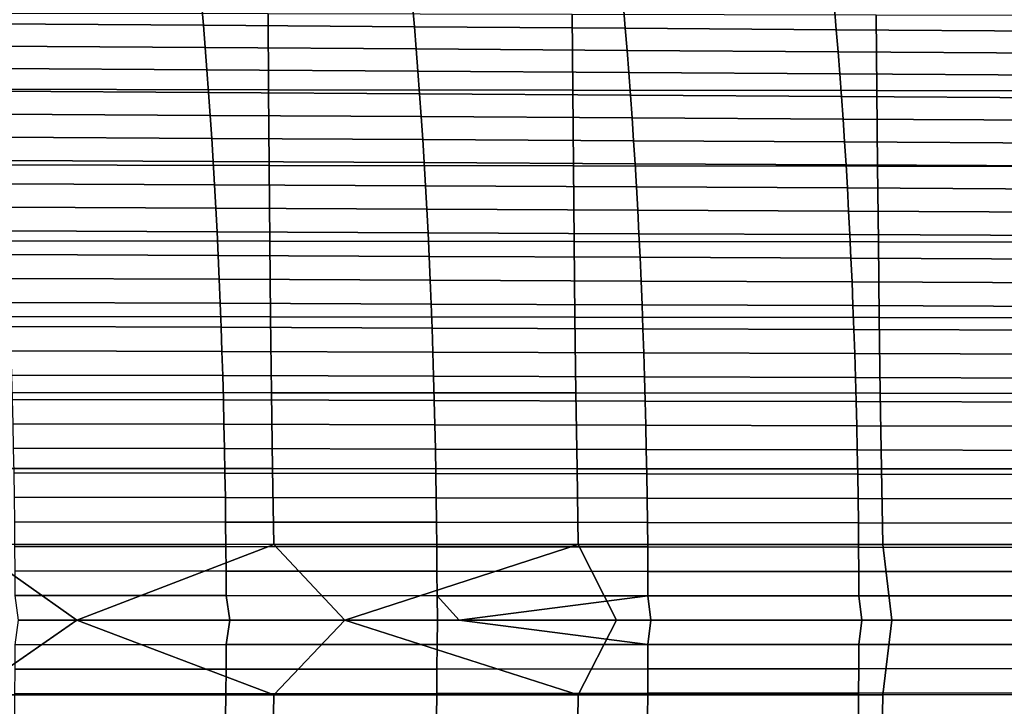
# Model space of a CAD drawing. Header units: metres. Extents: x -23 to 242, y -40 to 23.
# Tile 398 of 450: x 174 to 187, y -1 to 8. Entities that reach past the tile are written whole.
import ezdxf

# ---------------------------------------------------------------- set-up
doc = ezdxf.new("R2010")
doc.units = ezdxf.units.M
doc.layers.add('solid_10171013', color=7, linetype='CONTINUOUS')

msp = doc.modelspace()

# ---------------------------------------------------------------- linework, layer by layer
at = {"layer": 'solid_10171013'}
for points in [[(173.538651, 8.085216, 273.709351), (176.299301, 8.065162, 274.315033), (176.324356, 7.77734, 274.172699), (173.563828, 7.796555, 273.566589)], [(176.299301, 8.065162, 274.315033), (179.059753, 8.045218, 274.922546), (179.084717, 7.758228, 274.78064), (176.324356, 7.77734, 274.172699)], [(179.059753, 8.045218, 274.922546), (181.82016, 8.025087, 275.531097), (181.845016, 7.738927, 275.389648), (179.084717, 7.758228, 274.78064)], [(181.82016, 8.025087, 275.531097), (184.580597, 8.005036, 276.140259), (184.605331, 7.719697, 275.999268), (181.845016, 7.738927, 275.389648)], [(184.580597, 8.005036, 276.140259), (187.341141, 7.985096, 276.74942), (187.365753, 7.700565, 276.608948), (184.605331, 7.719697, 275.999268)], [(173.193634, 7.933257, 296.616211), (173.198517, 6.942918, 296.688232), (177.177399, 6.935688, 297.406281), (177.171387, 7.925199, 297.338196)], [(177.171387, 7.925199, 297.338196), (177.177399, 6.935688, 297.406281), (181.156433, 6.928923, 298.123505), (181.149307, 7.917655, 298.059296)], [(181.149307, 7.917655, 298.059296), (181.156433, 6.928923, 298.123505), (185.135651, 6.922661, 298.839905), (185.12738, 7.910673, 298.77948)], [(185.12738, 7.910673, 298.77948), (185.135651, 6.922661, 298.839905), (189.115005, 6.916943, 299.55542), (189.105637, 7.904294, 299.498596)], [(173.563828, 7.796555, 273.566589), (176.324356, 7.77734, 274.172699), (176.348389, 7.486763, 274.036285), (173.587952, 7.505159, 273.42984)], [(176.324356, 7.77734, 274.172699), (179.084717, 7.758228, 274.78064), (179.108643, 7.468463, 274.644562), (176.348389, 7.486763, 274.036285)], [(179.084717, 7.758228, 274.78064), (181.845016, 7.738927, 275.389648), (181.868835, 7.449973, 275.253967), (179.108643, 7.468463, 274.644562)], [(181.845016, 7.738927, 275.389648), (184.605331, 7.719697, 275.999268), (184.629044, 7.431545, 275.864044), (181.868835, 7.449973, 275.253967)], [(184.605331, 7.719697, 275.999268), (187.365753, 7.700565, 276.608948), (187.389374, 7.413203, 276.474152), (184.629044, 7.431545, 275.864044)], [(173.587952, 7.505159, 273.42984), (176.348389, 7.486763, 274.036285), (176.371368, 7.193553, 273.905731), (173.611023, 7.21115, 273.299011)], [(176.348389, 7.486763, 274.036285), (179.108643, 7.468463, 274.644562), (179.131531, 7.176045, 274.514343), (176.371368, 7.193553, 273.905731)], [(179.108643, 7.468463, 274.644562), (181.868835, 7.449973, 275.253967), (181.891632, 7.158348, 275.124084), (179.131531, 7.176045, 274.514343)], [(181.868835, 7.449973, 275.253967), (184.629044, 7.431545, 275.864044), (184.651749, 7.140704, 275.734528), (181.891632, 7.158348, 275.124084)], [(184.629044, 7.431545, 275.864044), (187.389374, 7.413203, 276.474152), (187.411987, 7.123137, 276.345032), (184.651749, 7.140704, 275.734528)], [(173.611023, 7.21115, 273.299011), (176.371368, 7.193553, 273.905731), (176.393311, 6.89783, 273.781097), (173.633041, 6.914645, 273.174103)], [(176.371368, 7.193553, 273.905731), (179.131531, 7.176045, 274.514343), (179.153412, 6.881097, 274.389954), (176.393311, 6.89783, 273.781097)], [(179.131531, 7.176045, 274.514343), (181.891632, 7.158348, 275.124084), (181.913422, 6.864177, 275), (179.153412, 6.881097, 274.389954)], [(181.891632, 7.158348, 275.124084), (184.651749, 7.140704, 275.734528), (184.673462, 6.847303, 275.610718), (181.913422, 6.864177, 275)], [(184.651749, 7.140704, 275.734528), (187.411987, 7.123137, 276.345032), (187.433609, 6.830496, 276.221558), (184.673462, 6.847303, 275.610718)], [(173.198517, 6.942918, 296.688232), (173.20488, 5.952018, 296.751221), (177.184784, 5.945707, 297.46579), (177.177399, 6.935688, 297.406281)], [(173.633041, 6.914645, 273.174103), (176.393311, 6.89783, 273.781097), (176.41423, 6.599713, 273.662292), (173.654022, 6.615762, 273.055115)], [(176.393311, 6.89783, 273.781097), (179.153412, 6.881097, 274.389954), (179.174255, 6.583742, 274.271362), (176.41423, 6.599713, 273.662292)], [(177.177399, 6.935688, 297.406281), (177.184784, 5.945707, 297.46579), (181.164856, 5.939804, 298.179626), (181.156433, 6.928923, 298.123505)], [(179.153412, 6.881097, 274.389954), (181.913422, 6.864177, 275), (181.934204, 6.567584, 274.881653), (179.174255, 6.583742, 274.271362)], [(181.156433, 6.928923, 298.123505), (181.164856, 5.939804, 298.179626), (185.145096, 5.934342, 298.892731), (185.135651, 6.922661, 298.839905)], [(181.913422, 6.864177, 275), (184.673462, 6.847303, 275.610718), (184.694168, 6.551466, 275.492645), (181.934204, 6.567584, 274.881653)], [(184.673462, 6.847303, 275.610718), (187.433609, 6.830496, 276.221558), (187.454224, 6.535407, 276.10379), (184.694168, 6.551466, 275.492645)], [(185.135651, 6.922661, 298.839905), (185.145096, 5.934342, 298.892731), (189.125473, 5.929357, 299.605042), (189.115005, 6.916943, 299.55542)], [(173.654022, 6.615762, 273.055115), (176.41423, 6.599713, 273.662292), (176.434128, 6.299325, 273.549316), (173.673965, 6.314621, 272.942017)], [(176.41423, 6.599713, 273.662292), (179.174255, 6.583742, 274.271362), (179.194077, 6.284102, 274.158569), (176.434128, 6.299325, 273.549316)], [(179.174255, 6.583742, 274.271362), (181.934204, 6.567584, 274.881653), (181.953964, 6.268694, 274.769043), (179.194077, 6.284102, 274.158569)], [(181.934204, 6.567584, 274.881653), (184.694168, 6.551466, 275.492645), (184.713867, 6.253321, 275.380249), (181.953964, 6.268694, 274.769043)], [(184.694168, 6.551466, 275.492645), (187.454224, 6.535407, 276.10379), (187.473862, 6.237999, 275.991638), (184.713867, 6.253321, 275.380249)], [(173.673965, 6.314621, 272.942017), (176.434128, 6.299325, 273.549316), (176.452988, 5.996787, 273.442169), (173.692886, 6.01134, 272.834747)], [(176.434128, 6.299325, 273.549316), (179.194077, 6.284102, 274.158569), (179.212891, 5.982299, 274.051544), (176.452988, 5.996787, 273.442169)], [(179.194077, 6.284102, 274.158569), (181.953964, 6.268694, 274.769043), (181.972717, 5.967632, 274.66217), (179.212891, 5.982299, 274.051544)], [(181.953964, 6.268694, 274.769043), (184.713867, 6.253321, 275.380249), (184.732559, 5.952993, 275.27359), (181.972717, 5.967632, 274.66217)], [(184.713867, 6.253321, 275.380249), (187.473862, 6.237999, 275.991638), (187.492493, 5.9384, 275.885162), (184.732559, 5.952993, 275.27359)], [(173.20488, 5.952018, 296.751221), (173.21283, 4.960632, 296.805176), (177.19368, 4.955309, 297.516754), (177.184784, 5.945707, 297.46579)], [(173.692886, 6.01134, 272.834747), (176.452988, 5.996787, 273.442169), (176.470825, 5.692216, 273.34079), (173.71077, 5.706037, 272.733307)], [(176.452988, 5.996787, 273.442169), (179.212891, 5.982299, 274.051544), (179.230698, 5.678457, 273.950256), (176.470825, 5.692216, 273.34079)], [(177.184784, 5.945707, 297.46579), (177.19368, 4.955309, 297.516754), (181.174683, 4.950335, 298.227661), (181.164856, 5.939804, 298.179626)], [(179.212891, 5.982299, 274.051544), (181.972717, 5.967632, 274.66217), (181.990479, 5.664521, 274.561035), (179.230698, 5.678457, 273.950256)], [(181.164856, 5.939804, 298.179626), (181.174683, 4.950335, 298.227661), (185.155853, 4.945736, 298.937897), (185.145096, 5.934342, 298.892731)], [(181.972717, 5.967632, 274.66217), (184.732559, 5.952993, 275.27359), (184.750259, 5.650609, 275.172577), (181.990479, 5.664521, 274.561035)], [(184.732559, 5.952993, 275.27359), (187.492493, 5.9384, 275.885162), (187.510147, 5.636737, 275.784363), (184.750259, 5.650609, 275.172577)], [(185.145096, 5.934342, 298.892731), (185.155853, 4.945736, 298.937897), (189.137161, 4.941541, 299.647461), (189.125473, 5.929357, 299.605042)], [(173.71077, 5.706037, 272.733307), (176.470825, 5.692216, 273.34079), (176.487656, 5.385736, 273.245209), (173.727646, 5.398832, 272.637695)], [(176.470825, 5.692216, 273.34079), (179.230698, 5.678457, 273.950256), (179.247482, 5.372697, 273.854736), (176.487656, 5.385736, 273.245209)], [(179.230698, 5.678457, 273.950256), (181.990479, 5.664521, 274.561035), (182.007217, 5.359486, 274.465607), (179.247482, 5.372697, 273.854736)], [(181.990479, 5.664521, 274.561035), (184.750259, 5.650609, 275.172577), (184.766953, 5.346295, 275.077271), (182.007217, 5.359486, 274.465607)], [(184.750259, 5.650609, 275.172577), (187.510147, 5.636737, 275.784363), (187.526794, 5.33314, 275.689178), (184.766953, 5.346295, 275.077271)], [(173.727646, 5.398832, 272.637695), (176.487656, 5.385736, 273.245209), (176.503479, 5.077467, 273.155396), (173.743484, 5.089843, 272.547821)], [(176.487656, 5.385736, 273.245209), (179.247482, 5.372697, 273.854736), (179.26326, 5.065142, 273.764954), (176.503479, 5.077467, 273.155396)], [(179.247482, 5.372697, 273.854736), (182.007217, 5.359486, 274.465607), (182.022964, 5.052651, 274.375885), (179.26326, 5.065142, 273.764954)], [(182.007217, 5.359486, 274.465607), (184.766953, 5.346295, 275.077271), (184.782654, 5.040178, 274.98764), (182.022964, 5.052651, 274.375885)], [(184.766953, 5.346295, 275.077271), (187.526794, 5.33314, 275.689178), (187.54245, 5.027735, 275.59964), (184.782654, 5.040178, 274.98764)], [(173.743484, 5.089843, 272.547821), (176.503479, 5.077467, 273.155396), (176.51828, 4.767529, 273.071289), (173.758316, 4.779188, 272.463715)], [(176.503479, 5.077467, 273.155396), (179.26326, 5.065142, 273.764954), (179.278046, 4.755915, 273.680847), (176.51828, 4.767529, 273.071289)], [(179.26326, 5.065142, 273.764954), (182.022964, 5.052651, 274.375885), (182.037704, 4.744142, 274.29184), (179.278046, 4.755915, 273.680847)], [(182.022964, 5.052651, 274.375885), (184.782654, 5.040178, 274.98764), (184.797363, 4.732383, 274.903656), (182.037704, 4.744142, 274.29184)], [(184.782654, 5.040178, 274.98764), (187.54245, 5.027735, 275.59964), (187.557129, 4.720652, 275.515778), (184.797363, 4.732383, 274.903656)], [(173.21283, 4.960632, 296.805176), (173.222382, 3.968834, 296.850006), (177.204086, 3.964551, 297.559082), (177.19368, 4.955309, 297.516754)], [(177.19368, 4.955309, 297.516754), (177.204086, 3.964551, 297.559082), (181.185959, 3.960554, 298.267548), (181.174683, 4.950335, 298.227661)], [(181.174683, 4.950335, 298.227661), (181.185959, 3.960554, 298.267548), (185.167969, 3.956864, 298.975433), (185.155853, 4.945736, 298.937897)], [(185.155853, 4.945736, 298.937897), (185.167969, 3.956864, 298.975433), (189.150116, 3.953501, 299.682709), (189.137161, 4.941541, 299.647461)], [(173.758316, 4.779188, 272.463715), (176.51828, 4.767529, 273.071289), (176.532074, 4.456041, 272.992889), (173.772141, 4.466987, 272.385345)], [(176.51828, 4.767529, 273.071289), (179.278046, 4.755915, 273.680847), (179.291809, 4.445138, 273.602478), (176.532074, 4.456041, 272.992889)], [(179.278046, 4.755915, 273.680847), (182.037704, 4.744142, 274.29184), (182.051453, 4.434082, 274.21347), (179.291809, 4.445138, 273.602478)], [(182.037704, 4.744142, 274.29184), (184.797363, 4.732383, 274.903656), (184.811081, 4.423037, 274.825348), (182.051453, 4.434082, 274.21347)], [(184.797363, 4.732383, 274.903656), (187.557129, 4.720652, 275.515778), (187.570816, 4.412017, 275.437531), (184.811081, 4.423037, 274.825348)], [(173.772141, 4.466987, 272.385345), (176.532074, 4.456041, 272.992889), (176.544876, 4.143127, 272.920166), (173.784958, 4.153358, 272.312683)], [(176.532074, 4.456041, 272.992889), (179.291809, 4.445138, 273.602478), (179.304596, 4.132935, 273.529755), (176.544876, 4.143127, 272.920166)], [(179.291809, 4.445138, 273.602478), (182.051453, 4.434082, 274.21347), (182.064209, 4.122596, 274.140778), (179.304596, 4.132935, 273.529755)], [(182.051453, 4.434082, 274.21347), (184.811081, 4.423037, 274.825348), (184.823807, 4.112267, 274.752686), (182.064209, 4.122596, 274.140778)], [(184.811081, 4.423037, 274.825348), (187.570816, 4.412017, 275.437531), (187.583511, 4.10196, 275.364899), (184.823807, 4.112267, 274.752686)], [(173.784958, 4.153358, 272.312683), (176.544876, 4.143127, 272.920166), (176.556671, 3.828905, 272.853149), (173.796768, 3.838418, 272.245667)], [(176.544876, 4.143127, 272.920166), (179.304596, 4.132935, 273.529755), (179.316376, 3.819426, 273.462708), (176.556671, 3.828905, 272.853149)], [(179.304596, 4.132935, 273.529755), (182.064209, 4.122596, 274.140778), (182.075958, 3.809808, 274.07373), (179.316376, 3.819426, 273.462708)], [(182.064209, 4.122596, 274.140778), (184.823807, 4.112267, 274.752686), (184.835541, 3.800198, 274.685669), (182.075958, 3.809808, 274.07373)], [(184.823807, 4.112267, 274.752686), (187.583511, 4.10196, 275.364899), (187.595215, 3.790608, 275.297943), (184.835541, 3.800198, 274.685669)], [(173.222382, 3.968834, 296.850006), (173.233521, 2.976702, 296.885651), (177.216003, 2.973495, 297.592743), (177.204086, 3.964551, 297.559082)], [(177.204086, 3.964551, 297.559082), (177.216003, 2.973495, 297.592743), (181.198639, 2.97051, 298.299255), (181.185959, 3.960554, 298.267548)], [(181.185959, 3.960554, 298.267548), (181.198639, 2.97051, 298.299255), (185.181427, 2.967761, 299.00528), (185.167969, 3.956864, 298.975433)], [(185.167969, 3.956864, 298.975433), (185.181427, 2.967761, 299.00528), (189.164337, 2.96526, 299.710754), (189.150116, 3.953501, 299.682709)], [(173.796768, 3.838418, 272.245667), (176.556671, 3.828905, 272.853149), (176.567474, 3.513497, 272.791779), (173.807587, 3.522289, 272.184326)], [(176.556671, 3.828905, 272.853149), (179.316376, 3.819426, 273.462708), (179.327148, 3.504735, 273.401306), (176.567474, 3.513497, 272.791779)], [(179.316376, 3.819426, 273.462708), (182.075958, 3.809808, 274.07373), (182.086731, 3.495842, 274.012329), (179.327148, 3.504735, 273.401306)], [(182.075958, 3.809808, 274.07373), (184.835541, 3.800198, 274.685669), (184.846298, 3.486956, 274.624298), (182.086731, 3.495842, 274.012329)], [(184.835541, 3.800198, 274.685669), (187.595215, 3.790608, 275.297943), (187.605942, 3.478089, 275.236572), (184.846298, 3.486956, 274.624298)], [(173.807587, 3.522289, 272.184326), (176.567474, 3.513497, 272.791779), (176.577286, 3.197022, 272.736023), (173.817413, 3.205087, 272.128601)], [(176.567474, 3.513497, 272.791779), (179.327148, 3.504735, 273.401306), (179.33696, 3.188985, 273.34552), (176.577286, 3.197022, 272.736023)], [(179.327148, 3.504735, 273.401306), (182.086731, 3.495842, 274.012329), (182.096512, 3.180824, 273.956543), (179.33696, 3.188985, 273.34552)], [(182.086731, 3.495842, 274.012329), (184.846298, 3.486956, 274.624298), (184.856049, 3.172669, 274.568512), (182.096512, 3.180824, 273.956543)], [(184.846298, 3.486956, 274.624298), (187.605942, 3.478089, 275.236572), (187.615677, 3.164531, 275.180847), (184.856049, 3.172669, 274.568512)], [(173.817413, 3.205087, 272.128601), (176.577286, 3.197022, 272.736023), (176.586121, 2.879602, 272.685852), (173.826263, 2.886931, 272.078491)], [(176.577286, 3.197022, 272.736023), (179.33696, 3.188985, 273.34552), (179.345764, 2.872298, 273.29538), (176.586121, 2.879602, 272.685852)], [(179.33696, 3.188985, 273.34552), (182.096512, 3.180824, 273.956543), (182.105301, 2.864877, 273.906403), (179.345764, 2.872298, 273.29538)], [(182.096512, 3.180824, 273.956543), (184.856049, 3.172669, 274.568512), (184.864822, 2.857462, 274.518372), (182.105301, 2.864877, 273.906403)], [(184.856049, 3.172669, 274.568512), (187.615677, 3.164531, 275.180847), (187.624435, 2.850062, 275.130737), (184.864822, 2.857462, 274.518372)], [(173.233521, 2.976702, 296.885651), (173.246277, 1.98432, 296.911987), (177.229446, 1.982222, 297.617645), (177.216003, 2.973495, 297.592743)], [(177.216003, 2.973495, 297.592743), (177.229446, 1.982222, 297.617645), (181.212799, 1.980279, 298.322784), (181.198639, 2.97051, 298.299255)], [(181.198639, 2.97051, 298.299255), (181.212799, 1.980279, 298.322784), (185.196274, 1.978497, 299.027405), (185.181427, 2.967761, 299.00528)], [(185.181427, 2.967761, 299.00528), (185.196274, 1.978497, 299.027405), (189.179901, 1.976883, 299.731628), (189.164337, 2.96526, 299.710754)], [(173.826263, 2.886931, 272.078491), (176.586121, 2.879602, 272.685852), (176.593964, 2.561358, 272.641296), (173.834122, 2.567941, 272.033936)], [(176.586121, 2.879602, 272.685852), (179.345764, 2.872298, 273.29538), (179.353592, 2.554796, 273.250793), (176.593964, 2.561358, 272.641296)], [(179.345764, 2.872298, 273.29538), (182.105301, 2.864877, 273.906403), (182.113113, 2.548127, 273.861847), (179.353592, 2.554796, 273.250793)], [(182.105301, 2.864877, 273.906403), (184.864822, 2.857462, 274.518372), (184.87262, 2.541462, 274.473846), (182.113113, 2.548127, 273.861847)], [(184.864822, 2.857462, 274.518372), (187.624435, 2.850062, 275.130737), (187.632217, 2.534811, 275.086243), (184.87262, 2.541462, 274.473846)], [(173.834122, 2.567941, 272.033936), (176.593964, 2.561358, 272.641296), (176.600815, 2.242409, 272.602325), (173.840988, 2.248235, 271.994965)], [(176.593964, 2.561358, 272.641296), (179.353592, 2.554796, 273.250793), (179.360443, 2.236602, 273.211823), (176.600815, 2.242409, 272.602325)], [(179.353592, 2.554796, 273.250793), (182.113113, 2.548127, 273.861847), (182.119934, 2.230696, 273.822876), (179.360443, 2.236602, 273.211823)], [(182.113113, 2.548127, 273.861847), (184.87262, 2.541462, 274.473846), (184.879425, 2.224795, 274.434937), (182.119934, 2.230696, 273.822876)], [(184.87262, 2.541462, 274.473846), (187.632217, 2.534811, 275.086243), (187.639008, 2.218906, 275.047363), (184.879425, 2.224795, 274.434937)], [(173.840988, 2.248235, 271.994965), (176.600815, 2.242409, 272.602325), (176.606705, 1.922877, 272.568878), (173.846893, 1.92793, 271.961487)], [(176.600815, 2.242409, 272.602325), (179.360443, 2.236602, 273.211823), (179.366302, 1.917838, 273.178406), (176.606705, 1.922877, 272.568878)], [(179.360443, 2.236602, 273.211823), (182.119934, 2.230696, 273.822876), (182.125793, 1.912711, 273.78952), (179.366302, 1.917838, 273.178406)], [(182.119934, 2.230696, 273.822876), (184.879425, 2.224795, 274.434937), (184.885254, 1.907586, 274.401611), (182.125793, 1.912711, 273.78952)], [(184.879425, 2.224795, 274.434937), (187.639008, 2.218906, 275.047363), (187.644806, 1.902474, 275.014099), (184.885254, 1.907586, 274.401611)], [(173.246277, 1.98432, 296.911987), (173.260696, 0.991776, 296.929016), (177.244522, 0.990815, 297.633789), (177.229446, 1.982222, 297.617645)], [(177.229446, 1.982222, 297.617645), (177.244522, 0.990815, 297.633789), (181.2285, 0.989939, 298.338043), (181.212799, 1.980279, 298.322784)], [(181.212799, 1.980279, 298.322784), (181.2285, 0.989939, 298.338043), (185.212616, 0.989148, 299.04187), (185.196274, 1.978497, 299.027405)], [(185.196274, 1.978497, 299.027405), (185.212616, 0.989148, 299.04187), (189.196869, 0.988442, 299.7453), (189.179901, 1.976883, 299.731628)], [(173.846893, 1.92793, 271.961487), (176.606705, 1.922877, 272.568878), (176.611618, 1.602881, 272.540955), (173.851822, 1.607147, 271.933533)], [(176.606705, 1.922877, 272.568878), (179.366302, 1.917838, 273.178406), (179.371201, 1.598628, 273.150543), (176.611618, 1.602881, 272.540955)], [(179.366302, 1.917838, 273.178406), (182.125793, 1.912711, 273.78952), (182.130661, 1.594295, 273.761688), (179.371201, 1.598628, 273.150543)], [(182.125793, 1.912711, 273.78952), (184.885254, 1.907586, 274.401611), (184.890106, 1.589964, 274.373871), (182.130661, 1.594295, 273.761688)], [(184.885254, 1.907586, 274.401611), (187.644806, 1.902474, 275.014099), (187.649643, 1.585643, 274.98645), (184.890106, 1.589964, 274.373871)], [(173.851822, 1.607147, 271.933533), (176.611618, 1.602881, 272.540955), (176.615555, 1.282544, 272.518555), (173.855789, 1.286004, 271.911041)], [(176.611618, 1.602881, 272.540955), (179.371201, 1.598628, 273.150543), (179.375122, 1.279093, 273.128204), (176.615555, 1.282544, 272.518555)], [(179.371201, 1.598628, 273.150543), (182.130661, 1.594295, 273.761688), (182.134567, 1.275572, 273.739441), (179.375122, 1.279093, 273.128204)], [(182.130661, 1.594295, 273.761688), (184.890106, 1.589964, 274.373871), (184.893982, 1.272053, 274.351715), (182.134567, 1.275572, 273.739441)], [(184.890106, 1.589964, 274.373871), (187.649643, 1.585643, 274.98645), (187.653488, 1.268542, 274.964386), (184.893982, 1.272053, 274.351715)], [(173.855789, 1.286004, 271.911041), (176.615555, 1.282544, 272.518555), (176.618546, 0.961984, 272.501617), (173.858795, 0.964619, 271.894012)], [(176.615555, 1.282544, 272.518555), (179.375122, 1.279093, 273.128204), (179.378067, 0.959357, 273.111389), (176.618546, 0.961984, 272.501617)], [(179.375122, 1.279093, 273.128204), (182.134567, 1.275572, 273.739441), (182.137482, 0.956668, 273.722748), (179.378067, 0.959357, 273.111389)], [(182.134567, 1.275572, 273.739441), (184.893982, 1.272053, 274.351715), (184.896881, 0.95398, 274.335114), (182.137482, 0.956668, 273.722748)], [(184.893982, 1.272053, 274.351715), (187.653488, 1.268542, 274.964386), (187.656372, 0.951299, 274.947906), (184.896881, 0.95398, 274.335114)], [(173.260696, 0.991776, 296.929016), (171.213959, 0.000061, 296.571686), (173.26091, -0.978551, 296.929169), (174.67067, 0.000222, 297.183136)], [(177.244522, 0.990815, 297.633789), (173.260696, 0.991776, 296.929016), (174.67067, 0.000222, 297.183136)], [(173.858795, 0.964619, 271.894012), (176.618546, 0.961984, 272.501617), (176.62056, 0.641323, 272.490143), (173.86084, 0.64311, 271.882416)], [(177.244522, 0.990815, 297.633789), (174.67067, 0.000222, 297.183136), (177.244736, -0.977213, 297.633942), (178.175064, 0.000403, 297.802612)], [(176.618546, 0.961984, 272.501617), (179.378067, 0.959357, 273.111389), (179.380051, 0.639541, 273.100067), (176.62056, 0.641323, 272.490143)], [(181.2285, 0.989939, 298.338043), (177.244522, 0.990815, 297.633789), (178.175064, 0.000403, 297.802612)], [(181.2285, 0.989939, 298.338043), (178.175064, 0.000403, 297.802612), (181.228729, -0.975929, 298.338196), (181.728302, 0.000596, 298.430328)], [(179.378067, 0.959357, 273.111389), (182.137482, 0.956668, 273.722748), (182.13945, 0.637706, 273.711578), (179.380051, 0.639541, 273.100067)], [(181.2285, 0.989939, 298.338043), (181.728302, 0.000596, 298.430328), (185.331985, 0.000798, 299.066559), (185.212616, 0.989148, 299.04187)], [(182.137482, 0.956668, 273.722748), (184.896881, 0.95398, 274.335114), (184.898819, 0.635871, 274.324097), (182.13945, 0.637706, 273.711578)], [(184.896881, 0.95398, 274.335114), (187.656372, 0.951299, 274.947906), (187.658264, 0.634042, 274.937042), (184.898819, 0.635871, 274.324097)], [(189.196869, 0.988442, 299.7453), (185.212616, 0.989148, 299.04187), (185.331985, 0.000798, 299.066559), (188.987671, 0.001001, 299.71167)], [(173.86084, 0.64311, 271.882416), (176.62056, 0.641323, 272.490143), (176.621613, 0.320682, 272.484131), (173.861938, 0.321598, 271.876221)], [(176.62056, 0.641323, 272.490143), (179.380051, 0.639541, 273.100067), (179.381088, 0.319768, 273.094238), (176.621613, 0.320682, 272.484131)], [(179.380051, 0.639541, 273.100067), (182.13945, 0.637706, 273.711578), (182.140427, 0.318812, 273.705933), (179.381088, 0.319768, 273.094238)], [(182.13945, 0.637706, 273.711578), (184.898819, 0.635871, 274.324097), (184.899765, 0.317853, 274.318634), (182.140427, 0.318812, 273.705933)], [(184.898819, 0.635871, 274.324097), (187.658264, 0.634042, 274.937042), (187.65918, 0.316898, 274.931763), (184.899765, 0.317853, 274.318634)], [(173.906204, 0.000218, 271.885071), (173.861938, 0.321598, 271.876221), (176.621613, 0.320682, 272.484131), (176.669037, 0.000201, 272.493988)], [(176.669037, 0.000201, 272.493988), (176.621613, 0.320682, 272.484131), (179.381088, 0.319768, 273.094238), (179.387833, 0.000164, 273.095367)], [(179.670486, 0.000159, 273.157959), (179.381088, 0.319768, 273.094238), (182.140427, 0.318812, 273.705933)], [(179.670486, 0.000159, 273.157959), (179.387833, 0.000164, 273.095367), (179.381088, 0.319768, 273.094238)], [(179.670486, 0.000159, 273.157959), (182.140427, 0.318812, 273.705933), (182.177856, 0.000111, 273.714081)], [(182.140427, 0.318812, 273.705933), (184.899765, 0.317853, 274.318634), (184.939224, 0.000053, 274.327484), (182.177856, 0.000111, 273.714081)], [(184.939224, 0.000053, 274.327484), (184.899765, 0.317853, 274.318634), (187.65918, 0.316898, 274.931763), (187.661774, -0.000004, 274.932648)], [(174.67067, 0.000222, 297.183136), (173.26091, -0.978551, 296.929169), (177.244736, -0.977213, 297.633942)], [(173.861938, -0.321192, 271.87619), (173.906204, 0.000218, 271.885071), (176.669037, 0.000201, 272.493988), (176.621613, -0.32032, 272.484131)], [(176.621613, -0.32032, 272.484131), (176.669037, 0.000201, 272.493988), (179.387833, 0.000164, 273.095367), (179.381088, -0.319445, 273.094238)], [(178.175064, 0.000403, 297.802612), (177.244736, -0.977213, 297.633942), (181.228729, -0.975929, 298.338196)], [(179.381088, -0.319445, 273.094238), (179.387833, 0.000164, 273.095367), (179.670486, 0.000159, 273.157959), (182.140427, -0.318606, 273.705933)], [(179.670486, 0.000159, 273.157959), (182.177856, 0.000111, 273.714081), (182.140427, -0.318606, 273.705933)], [(185.331985, 0.000798, 299.066559), (181.728302, 0.000596, 298.430328), (181.228729, -0.975929, 298.338196), (185.21286, -0.974714, 299.042023)], [(182.140427, -0.318606, 273.705933), (182.177856, 0.000111, 273.714081), (184.939224, 0.000053, 274.327484), (184.899765, -0.317764, 274.318634)], [(184.899765, -0.317764, 274.318634), (184.939224, 0.000053, 274.327484), (187.661774, -0.000004, 274.932648), (187.65918, -0.316929, 274.931763)], [(188.987671, 0.001001, 299.71167), (185.331985, 0.000798, 299.066559), (185.21286, -0.974714, 299.042023), (189.197113, -0.973586, 299.745422)], [(173.86084, -0.642698, 271.882385), (173.861938, -0.321192, 271.87619), (176.621613, -0.32032, 272.484131), (176.62056, -0.64096, 272.490143)], [(176.62056, -0.64096, 272.490143), (176.621613, -0.32032, 272.484131), (179.381088, -0.319445, 273.094238), (179.380066, -0.639216, 273.100067)], [(179.380066, -0.639216, 273.100067), (179.381088, -0.319445, 273.094238), (182.140427, -0.318606, 273.705933), (182.13945, -0.637513, 273.711578)], [(182.13945, -0.637513, 273.711578), (182.140427, -0.318606, 273.705933), (184.899765, -0.317764, 274.318634), (184.898819, -0.635798, 274.324097)], [(184.898819, -0.635798, 274.324097), (184.899765, -0.317764, 274.318634), (187.65918, -0.316929, 274.931763), (187.658264, -0.634097, 274.937042)], [(173.858795, -0.964199, 271.894012), (173.86084, -0.642698, 271.882385), (176.62056, -0.64096, 272.490143), (176.618546, -0.961619, 272.501587)], [(176.618546, -0.961619, 272.501587), (176.62056, -0.64096, 272.490143), (179.380066, -0.639216, 273.100067), (179.378067, -0.959031, 273.111359)], [(179.378067, -0.959031, 273.111359), (179.380066, -0.639216, 273.100067), (182.13945, -0.637513, 273.711578), (182.137482, -0.956486, 273.722748)], [(182.137482, -0.956486, 273.722748), (182.13945, -0.637513, 273.711578), (184.898819, -0.635798, 274.324097), (184.896881, -0.953922, 274.335114)], [(184.896881, -0.953922, 274.335114), (184.898819, -0.635798, 274.324097), (187.658264, -0.634097, 274.937042), (187.656372, -0.951379, 274.947906)], [(177.244736, -0.977213, 297.633942), (173.26091, -0.978551, 296.929169), (173.24646, -1.971106, 296.912262), (177.229645, -1.96864, 297.61792)], [(173.855789, -1.285578, 271.911011), (173.858795, -0.964199, 271.894012), (176.618546, -0.961619, 272.501587), (176.61557, -1.282178, 272.518524)], [(176.61557, -1.282178, 272.518524), (176.618546, -0.961619, 272.501587), (179.378067, -0.959031, 273.111359), (179.375122, -1.278767, 273.128174)], [(181.228729, -0.975929, 298.338196), (177.244736, -0.977213, 297.633942), (177.229645, -1.96864, 297.61792), (181.212997, -1.966297, 298.323029)], [(179.375122, -1.278767, 273.128174), (179.378067, -0.959031, 273.111359), (182.137482, -0.956486, 273.722748), (182.134567, -1.275403, 273.739441)], [(185.21286, -0.974714, 299.042023), (181.228729, -0.975929, 298.338196), (181.212997, -1.966297, 298.323029), (185.196487, -1.9641, 299.027649)], [(182.134567, -1.275403, 273.739441), (182.137482, -0.956486, 273.722748), (184.896881, -0.953922, 274.335114), (184.893982, -1.272011, 274.351685)], [(184.893982, -1.272011, 274.351685), (184.896881, -0.953922, 274.335114), (187.656372, -0.951379, 274.947906), (187.653488, -1.268646, 274.964386)], [(189.197113, -0.973586, 299.745422), (185.21286, -0.974714, 299.042023), (185.196487, -1.9641, 299.027649), (189.180115, -1.962072, 299.731842)]]:
    msp.add_3dface(points, dxfattribs=at)

doc.saveas('drawing.dxf')
